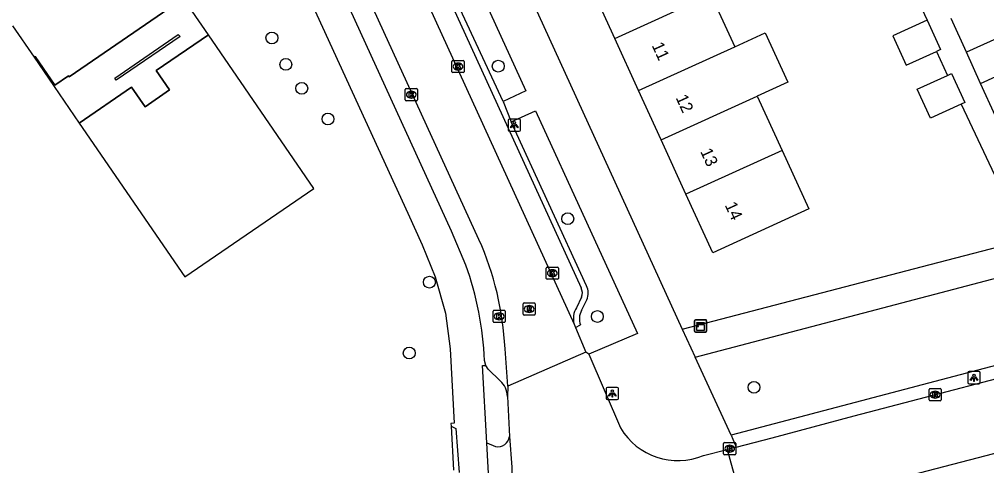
# Model space of a CAD drawing. Extents: x 158087 to 159494, y 382905 to 383981.
# Drawn here: x 158692.9 to 158772.6, y 383617.1 to 383653.9 of the extents above; entities that cross this region are included whole.
import ezdxf

# ---------------------------------------------------------------- set-up
doc = ezdxf.new("R2010")
doc.units = 0
for name, color, linetype in [('IMGEO_Berm_open', 7, 'Continuous'), ('IMGEO_Boom', 7, 'Continuous'), ('IMGEO_Hek', 7, 'Continuous'), ('IMGEO_Kast', 7, 'Continuous'), ('IMGEO_Kolk', 7, 'Continuous'), ('IMGEO_Lichtpunt', 7, 'Continuous'), ('IMGEO_Muur', 7, 'Continuous'), ('IMGEO_Pand', 7, 'Continuous'), ('IMGEO_Pand_nummerreeks', 7, 'Continuous'), ('IMGEO_Pand_overbouw', 7, 'Continuous'), ('IMGEO_Parkeervlak_open', 7, 'Continuous'), ('IMGEO_Rijbaan_lokaal_open', 7, 'Continuous'), ('IMGEO_Rioolput', 7, 'Continuous'), ('IMGEO_Voetpad_open', 7, 'Continuous')]:
    doc.layers.add(name, color=color, linetype=linetype)

msp = doc.modelspace()

# ---------------------------------------------------------------- linework, layer by layer
at = {"layer": 'IMGEO_Berm_open'}
for points in [[(158732.712, 383647.16), (158725.85, 383661.953)], [(158739.6, 383631.963), (158733.379, 383645.476)], [(158739.176, 383629.926), (158739.629, 383630.804)], [(158738.677, 383628.523), (158739.087, 383628.728)]]:
    msp.add_lwpolyline(points, dxfattribs=at)
for centre, radius, start, end in [((158738.269, 383631.35), 1.465, 338.13211, 24.73455), ((158740.51, 383629.225), 1.508, 152.27155, 199.231)]:
    msp.add_arc(centre, radius, start, end, dxfattribs=at)
at = {"layer": 'IMGEO_Boom'}
for centre in [(158713.673, 383652.394), (158714.822, 383650.214), (158732.317, 383650.066), (158716.133, 383648.241), (158718.293, 383645.711), (158738.047, 383637.489), (158726.653, 383632.259), (158740.486, 383629.426), (158724.985, 383626.413), (158753.385, 383623.589)]:
    msp.add_circle(centre, 0.489, dxfattribs=at)
at = {"layer": 'IMGEO_Hek'}
for points in [[(158704.425, 383679.61), (158706.167, 383677.797), (158708.676, 383673.308), (158724.872, 383637.952), (158726.048, 383635.333), (158727.114, 383632.709), (158727.972, 383629.705), (158728.348, 383626.76), (158728.677, 383620.637), (158728.428, 383620.601), (158728.439, 383620.385)], [(158728.439, 383620.385), (158728.635, 383616.762)]]:
    msp.add_lwpolyline(points, dxfattribs=at)
at = {"layer": 'IMGEO_Kast'}
for p, q in [((158748.487, 383628.221), (158748.487, 383629.062)), ((158748.487, 383629.062), (158748.487, 383628.221)), ((158748.562, 383629.146), (158749.403, 383629.146)), ((158749.403, 383629.146), (158748.562, 383629.146)), ((158749.487, 383629.071), (158749.487, 383628.23)), ((158749.487, 383628.23), (158749.487, 383629.071)), ((158749.412, 383628.146), (158748.571, 383628.146)), ((158748.571, 383628.146), (158749.412, 383628.146))]:
    msp.add_line(p, q, dxfattribs=at)
for points in [[(158748.682, 383628.936), (158749.282, 383628.936), (158749.282, 383628.851), (158748.682, 383628.851), (158748.682, 383628.936)], [(158748.682, 383628.761), (158749.282, 383628.761), (158749.282, 383628.272), (158748.682, 383628.272), (158748.682, 383628.761)]]:
    msp.add_lwpolyline(points, dxfattribs=at)
msp.add_circle((158748.766, 383628.61), 0.0377, dxfattribs=at)
for centre, start, end in [((158748.565, 383629.068), 92.4484, 184.28452), ((158748.565, 383629.068), 92.4484, 184.28452), ((158749.409, 383629.068), 2.4484, 94.28452), ((158749.409, 383629.068), 2.4484, 94.28452), ((158748.565, 383628.224), 182.4484, 274.28452), ((158748.565, 383628.224), 182.4484, 274.28452), ((158749.409, 383628.224), 272.4484, 4.28452), ((158749.409, 383628.224), 272.4484, 4.28452)]:
    msp.add_arc(centre, 0.0779, start, end, dxfattribs=at)
at = {"layer": 'IMGEO_Kolk'}
for p, q in [((158728.509, 383649.612), (158728.509, 383650.464)), ((158728.584, 383650.538), (158729.436, 383650.538)), ((158728.997, 383650.318), (158729.022, 383650.318)), ((158729.51, 383650.464), (158729.51, 383649.612)), ((158729.436, 383649.538), (158728.584, 383649.538)), ((158729.02, 383649.758), (158728.995, 383649.758)), ((158724.656, 383647.292), (158724.656, 383648.144)), ((158724.731, 383648.218), (158725.583, 383648.218)), ((158725.144, 383647.998), (158725.169, 383647.998)), ((158725.657, 383648.144), (158725.657, 383647.292)), ((158725.583, 383647.218), (158724.731, 383647.218)), ((158725.167, 383647.438), (158725.142, 383647.438)), ((158736.271, 383632.572), (158736.271, 383633.424)), ((158736.346, 383633.498), (158737.198, 383633.498)), ((158736.759, 383633.278), (158736.784, 383633.278)), ((158737.272, 383633.424), (158737.272, 383632.572)), ((158737.198, 383632.498), (158736.346, 383632.498)), ((158736.782, 383632.718), (158736.757, 383632.718)), ((158731.895, 383629.015), (158731.895, 383629.867)), ((158731.97, 383629.941), (158732.822, 383629.941)), ((158732.383, 383629.721), (158732.408, 383629.721)), ((158732.896, 383629.867), (158732.896, 383629.015)), ((158732.822, 383628.941), (158731.97, 383628.941)), ((158732.406, 383629.161), (158732.381, 383629.161)), ((158767.807, 383622.556), (158767.807, 383623.408)), ((158767.882, 383623.482), (158768.734, 383623.482)), ((158768.295, 383623.262), (158768.32, 383623.262)), ((158768.808, 383623.408), (158768.808, 383622.556)), ((158768.734, 383622.482), (158767.882, 383622.482)), ((158768.318, 383622.702), (158768.293, 383622.702)), ((158750.887, 383618.107), (158750.887, 383618.959)), ((158750.962, 383619.033), (158751.814, 383619.033)), ((158751.888, 383618.959), (158751.888, 383618.107)), ((158751.398, 383618.253), (158751.373, 383618.253)), ((158751.375, 383618.813), (158751.4, 383618.813)), ((158751.814, 383618.033), (158750.962, 383618.033))]:
    msp.add_line(p, q, dxfattribs=at)
for points in [[(158728.509, 383649.612), (158728.509, 383650.464)], [(158728.584, 383650.538), (158729.436, 383650.538)], [(158728.83, 383650.238), (158728.953, 383650.238), (158728.953, 383650.087), (158729.083, 383650.238), (158729.247, 383650.238), (158729.101, 383650.087), (158729.254, 383649.838), (158729.102, 383649.838), (158729.017, 383650.002), (158728.953, 383649.935), (158728.953, 383649.838), (158728.83, 383649.838), (158728.83, 383650.238)], [(158729.51, 383650.464), (158729.51, 383649.612)], [(158729.436, 383649.538), (158728.584, 383649.538)], [(158724.656, 383647.292), (158724.656, 383648.144)], [(158724.731, 383648.218), (158725.583, 383648.218)], [(158724.977, 383647.918), (158725.1, 383647.918), (158725.1, 383647.767), (158725.23, 383647.918), (158725.394, 383647.918), (158725.248, 383647.767), (158725.401, 383647.518), (158725.249, 383647.518), (158725.164, 383647.682), (158725.1, 383647.615), (158725.1, 383647.518), (158724.977, 383647.518), (158724.977, 383647.918)], [(158725.657, 383648.144), (158725.657, 383647.292)], [(158725.583, 383647.218), (158724.731, 383647.218)], [(158736.271, 383632.572), (158736.271, 383633.424)], [(158736.346, 383633.498), (158737.198, 383633.498)], [(158737.272, 383633.424), (158737.272, 383632.572)], [(158737.198, 383632.498), (158736.346, 383632.498)], [(158736.592, 383633.198), (158736.715, 383633.198), (158736.715, 383633.047), (158736.845, 383633.198), (158737.009, 383633.198), (158736.863, 383633.047), (158737.016, 383632.798), (158736.864, 383632.798), (158736.779, 383632.962), (158736.715, 383632.895), (158736.715, 383632.798), (158736.592, 383632.798), (158736.592, 383633.198)], [(158731.895, 383629.015), (158731.895, 383629.867)], [(158731.97, 383629.941), (158732.822, 383629.941)], [(158732.216, 383629.641), (158732.339, 383629.641), (158732.339, 383629.49), (158732.469, 383629.641), (158732.633, 383629.641), (158732.487, 383629.49), (158732.64, 383629.241), (158732.488, 383629.241), (158732.403, 383629.405), (158732.339, 383629.338), (158732.339, 383629.241), (158732.216, 383629.241), (158732.216, 383629.641)], [(158732.896, 383629.867), (158732.896, 383629.015)], [(158732.822, 383628.941), (158731.97, 383628.941)], [(158767.807, 383622.556), (158767.807, 383623.408)], [(158767.882, 383623.482), (158768.734, 383623.482)], [(158768.128, 383623.182), (158768.251, 383623.182), (158768.251, 383623.031), (158768.381, 383623.182), (158768.545, 383623.182), (158768.399, 383623.031), (158768.552, 383622.782), (158768.4, 383622.782), (158768.315, 383622.946), (158768.251, 383622.879), (158768.251, 383622.782), (158768.128, 383622.782), (158768.128, 383623.182)], [(158768.808, 383623.408), (158768.808, 383622.556)], [(158768.734, 383622.482), (158767.882, 383622.482)], [(158750.887, 383618.107), (158750.887, 383618.959)], [(158750.962, 383619.033), (158751.814, 383619.033)], [(158751.888, 383618.959), (158751.888, 383618.107)], [(158751.208, 383618.733), (158751.331, 383618.733), (158751.331, 383618.582), (158751.461, 383618.733), (158751.625, 383618.733), (158751.479, 383618.582), (158751.632, 383618.333), (158751.48, 383618.333), (158751.395, 383618.497), (158751.331, 383618.43), (158751.331, 383618.333), (158751.208, 383618.333), (158751.208, 383618.733)], [(158751.814, 383618.033), (158750.962, 383618.033)]]:
    msp.add_lwpolyline(points, dxfattribs=at)
for centre, start, end in [((158728.586, 383650.462), 91.55205, 178.44795), ((158728.586, 383650.462), 91.55205, 178.44795), ((158729.434, 383650.462), 1.55205, 88.44795), ((158729.434, 383650.462), 1.55205, 88.44795), ((158728.586, 383649.614), 181.55205, 268.44795), ((158728.586, 383649.614), 181.55205, 268.44795), ((158729.434, 383649.614), 271.55205, 358.44795), ((158729.434, 383649.614), 271.55205, 358.44795), ((158724.733, 383648.142), 91.55205, 178.44795), ((158724.733, 383648.142), 91.55205, 178.44795), ((158725.581, 383648.142), 1.55205, 88.44795), ((158725.581, 383648.142), 1.55205, 88.44795), ((158724.733, 383647.294), 181.55205, 268.44795), ((158724.733, 383647.294), 181.55205, 268.44795), ((158725.581, 383647.294), 271.55205, 358.44795), ((158725.581, 383647.294), 271.55205, 358.44795), ((158736.348, 383633.422), 91.55205, 178.44795), ((158736.348, 383633.422), 91.55205, 178.44795), ((158737.196, 383633.422), 1.55205, 88.44795), ((158737.196, 383633.422), 1.55205, 88.44795), ((158736.348, 383632.574), 181.55205, 268.44795), ((158736.348, 383632.574), 181.55205, 268.44795), ((158737.196, 383632.574), 271.55205, 358.44795), ((158737.196, 383632.574), 271.55205, 358.44795), ((158731.972, 383629.865), 91.55205, 178.44795), ((158731.972, 383629.865), 91.55205, 178.44795), ((158732.82, 383629.865), 1.55205, 88.44795), ((158732.82, 383629.865), 1.55205, 88.44795), ((158731.972, 383629.017), 181.55205, 268.44795), ((158731.972, 383629.017), 181.55205, 268.44795), ((158732.82, 383629.017), 271.55205, 358.44795), ((158732.82, 383629.017), 271.55205, 358.44795), ((158767.884, 383623.406), 91.55205, 178.44795), ((158767.884, 383623.406), 91.55205, 178.44795), ((158768.732, 383623.406), 1.55205, 88.44795), ((158768.732, 383623.406), 1.55205, 88.44795), ((158767.884, 383622.558), 181.55205, 268.44795), ((158767.884, 383622.558), 181.55205, 268.44795), ((158768.732, 383622.558), 271.55205, 358.44795), ((158768.732, 383622.558), 271.55205, 358.44795), ((158750.964, 383618.957), 91.55205, 178.44795), ((158750.964, 383618.957), 91.55205, 178.44795), ((158751.812, 383618.957), 1.55205, 88.44795), ((158751.812, 383618.957), 1.55205, 88.44795), ((158750.964, 383618.109), 181.55205, 268.44795), ((158750.964, 383618.109), 181.55205, 268.44795), ((158751.812, 383618.109), 271.55205, 358.44795), ((158751.812, 383618.109), 271.55205, 358.44795)]:
    msp.add_arc(centre, 0.0765, start, end, dxfattribs=at)
for centre, major_axis, ratio, start_param, end_param in [((158728.996, 383650.038), (-0.387, 0.002), 0.722429, 4.712389, 7.853982), ((158729.021, 383650.038), (-0.39, 0.002), 0.717154, 1.570796, 4.712389), ((158725.143, 383647.718), (-0.387, 0.002), 0.722429, 4.712389, 7.853982), ((158725.168, 383647.718), (-0.39, 0.002), 0.717154, 1.570796, 4.712389), ((158736.758, 383632.998), (-0.387, 0.002), 0.722429, 4.712389, 7.853982), ((158736.783, 383632.998), (-0.39, 0.002), 0.717154, 1.570796, 4.712389), ((158732.382, 383629.441), (-0.387, 0.002), 0.722429, 4.712389, 7.853982), ((158732.407, 383629.441), (-0.39, 0.002), 0.717154, 1.570796, 4.712389), ((158768.294, 383622.982), (-0.387, 0.002), 0.722429, 4.712389, 7.853982), ((158768.319, 383622.982), (-0.39, 0.002), 0.717154, 1.570796, 4.712389), ((158751.374, 383618.533), (-0.387, 0.002), 0.722429, 4.712389, 7.853982), ((158751.399, 383618.533), (-0.39, 0.002), 0.717154, 1.570796, 4.712389)]:
    msp.add_ellipse(centre, major_axis=major_axis, ratio=ratio, start_param=start_param, end_param=end_param, dxfattribs=at)
at = {"layer": 'IMGEO_Lichtpunt'}
for p, q in [((158733.149, 383645.611), (158733.149, 383644.804)), ((158733.149, 383645.611), (158733.149, 383644.804)), ((158734.051, 383645.706), (158733.243, 383645.706)), ((158734.051, 383645.706), (158733.243, 383645.706)), ((158734.145, 383644.804), (158734.145, 383645.611)), ((158734.145, 383644.804), (158734.145, 383645.611)), ((158733.243, 383644.71), (158734.051, 383644.71)), ((158733.243, 383644.71), (158734.051, 383644.71)), ((158771.012, 383624.786), (158771.012, 383623.979)), ((158771.012, 383624.786), (158771.012, 383623.979)), ((158771.914, 383624.881), (158771.106, 383624.881)), ((158771.914, 383624.881), (158771.106, 383624.881)), ((158772.008, 383623.979), (158772.008, 383624.786)), ((158772.008, 383623.979), (158772.008, 383624.786)), ((158771.106, 383623.885), (158771.914, 383623.885)), ((158771.106, 383623.885), (158771.914, 383623.885)), ((158741.22, 383623.48), (158741.22, 383622.673)), ((158741.22, 383623.48), (158741.22, 383622.673)), ((158742.122, 383623.575), (158741.314, 383623.575)), ((158742.122, 383623.575), (158741.314, 383623.575)), ((158742.216, 383622.673), (158742.216, 383623.48)), ((158742.216, 383622.673), (158742.216, 383623.48)), ((158741.314, 383622.579), (158742.122, 383622.579)), ((158741.314, 383622.579), (158742.122, 383622.579))]:
    msp.add_line(p, q, dxfattribs=at)
for points in [[(158733.523, 383645.275), (158733.562, 383645.247), (158733.374, 383644.985), (158733.336, 383645.012), (158733.523, 383645.275)], [(158733.625, 383645.227), (158733.672, 383645.227), (158733.672, 383644.905), (158733.625, 383644.905), (158733.625, 383645.227)], [(158733.735, 383645.247), (158733.773, 383645.274), (158733.96, 383645.012), (158733.921, 383644.984), (158733.735, 383645.247)], [(158771.386, 383624.45), (158771.425, 383624.422), (158771.237, 383624.16), (158771.199, 383624.187), (158771.386, 383624.45)], [(158771.488, 383624.402), (158771.535, 383624.402), (158771.535, 383624.08), (158771.488, 383624.08), (158771.488, 383624.402)], [(158771.598, 383624.422), (158771.636, 383624.449), (158771.823, 383624.187), (158771.784, 383624.159), (158771.598, 383624.422)], [(158741.594, 383623.144), (158741.633, 383623.116), (158741.445, 383622.854), (158741.407, 383622.881), (158741.594, 383623.144)], [(158741.696, 383623.096), (158741.743, 383623.096), (158741.743, 383622.774), (158741.696, 383622.774), (158741.696, 383623.096)], [(158741.806, 383623.116), (158741.844, 383623.143), (158742.031, 383622.881), (158741.992, 383622.853), (158741.806, 383623.116)]]:
    msp.add_lwpolyline(points, dxfattribs=at)
for centre in [(158733.648, 383645.409), (158771.511, 383624.584), (158741.719, 383623.278)]:
    msp.add_circle(centre, 0.0994, dxfattribs=at)
for centre, start, end in [((158733.243, 383645.611), 90, 180), ((158733.243, 383645.611), 90, 180), ((158734.051, 383645.611), 0, 90), ((158734.051, 383645.611), 0, 90), ((158733.243, 383644.804), 180, 270), ((158733.243, 383644.804), 180, 270), ((158734.051, 383644.804), 270, 0), ((158734.051, 383644.804), 270, 360), ((158771.106, 383624.786), 90, 180), ((158771.106, 383624.786), 90, 180), ((158771.914, 383624.786), 0, 90), ((158771.914, 383624.786), 0, 90), ((158771.106, 383623.979), 180, 270), ((158771.106, 383623.979), 180, 270), ((158771.914, 383623.979), 270, 0), ((158771.914, 383623.979), 270, 360), ((158741.314, 383623.48), 90, 180), ((158741.314, 383623.48), 90, 180), ((158742.122, 383623.48), 0, 90), ((158742.122, 383623.48), 0, 90), ((158741.314, 383622.673), 180, 270), ((158741.314, 383622.673), 180, 270), ((158742.122, 383622.673), 270, 0), ((158742.122, 383622.673), 270, 360)]:
    msp.add_arc(centre, 0.0946, start, end, dxfattribs=at)
at = {"layer": 'IMGEO_Muur'}
msp.add_lwpolyline([(158700.85, 383648.908), (158700.729, 383649.083), (158705.964, 383652.674), (158706.107, 383652.51), (158700.85, 383648.908)], dxfattribs=at)
at = {"layer": 'IMGEO_Pand'}
for points in [[(158694.082, 383650.811), (158694.163, 383650.856), (158695.796, 383648.497), (158696.908, 383649.264), (158696.97, 383649.179), (158705.192, 383654.808), (158705.136, 383654.891), (158706.269, 383655.66), (158704.635, 383658.036), (158704.716, 383658.092), (158702.938, 383660.68), (158708.866, 383664.758), (158701.922, 383674.884), (158695.464, 383670.452), (158696.505, 383668.935), (158694.831, 383667.787), (158693.83, 383669.241), (158687.222, 383664.705)], [(158741.913, 383652.353), (158741.778, 383652.649), (158739.824, 383656.927)], [(158741.913, 383652.353), (158749.829, 383655.971)], [(158749.829, 383655.971), (158751.796, 383651.665)], [(158692.312, 383653.38), (158694.082, 383650.811)], [(158767.65, 383653.849), (158764.819, 383652.556), (158765.922, 383650.141), (158768.406, 383651.276)], [(158767.65, 383653.849), (158768.753, 383651.435), (158768.406, 383651.276)], [(158708.446, 383652.664), (158704.151, 383649.719), (158705.253, 383648.111), (158703.224, 383646.72), (158702.106, 383648.327), (158697.81, 383645.369), (158706.514, 383632.694), (158717.14, 383639.984), (158708.446, 383652.664)], [(158751.796, 383651.665), (158754.305, 383652.811), (158756.162, 383648.747), (158753.653, 383647.6)], [(158772.054, 383648.644), (158774.866, 383649.921), (158773.697, 383652.493), (158770.886, 383651.216)], [(158743.88, 383648.048), (158741.913, 383652.353)], [(158743.88, 383648.048), (158751.796, 383651.665)], [(158772.054, 383648.644), (158770.886, 383651.216)], [(158770.451, 383646.938), (158767.915, 383645.78), (158766.827, 383648.161), (158769.335, 383649.306)], [(158769.335, 383649.306), (158769.658, 383649.454), (158770.746, 383647.073), (158770.451, 383646.938)], [(158745.737, 383643.982), (158743.88, 383648.048)], [(158745.737, 383643.982), (158753.653, 383647.6)], [(158753.653, 383647.6), (158755.699, 383643.12)], [(158747.784, 383639.503), (158745.737, 383643.982)], [(158755.699, 383643.12), (158757.899, 383638.306), (158749.983, 383634.689), (158747.784, 383639.503)], [(158755.699, 383643.12), (158747.784, 383639.503)]]:
    msp.add_lwpolyline(points, dxfattribs=at)
at = {"layer": 'IMGEO_Pand_overbouw'}
msp.add_lwpolyline([(158704.716, 383658.092), (158704.635, 383658.036), (158706.269, 383655.66), (158705.136, 383654.891), (158705.192, 383654.808), (158696.97, 383649.179), (158696.908, 383649.264), (158695.796, 383648.497), (158694.163, 383650.856), (158694.082, 383650.811), (158697.81, 383645.369), (158702.106, 383648.327), (158703.224, 383646.72), (158705.253, 383648.111), (158704.151, 383649.719), (158708.442, 383652.661)], close=True, dxfattribs=at)
at = {"layer": 'IMGEO_Parkeervlak_open'}
for points in [[(158712.896, 383689.292), (158739.137, 383631.779)], [(158739.181, 383631.01), (158738.755, 383630.155)]]:
    msp.add_lwpolyline(points, dxfattribs=at)
for centre, radius, start, end in [((158738.392, 383631.351), 0.859, 336.6395, 29.90996), ((158740.343, 383629.239), 1.834, 150.02377, 194.23272)]:
    msp.add_arc(centre, radius, start, end, dxfattribs=at)
at = {"layer": 'IMGEO_Rijbaan_lokaal_open'}
for points in [[(158710.226, 383690.893), (158738.566, 383628.788)], [(158730.724, 383635.785), (158711.081, 383678.763)], [(158751.921, 383618.666), (158754.87, 383619.437), (158761.642, 383621.229), (158779.888, 383626.024), (158789.909, 383628.636), (158796.127, 383630.28), (158799.848, 383631.237)], [(158738.566, 383628.788), (158738.677, 383628.523)], [(158738.677, 383628.523), (158739.53, 383626.485)], [(158733.114, 383623.695), (158732.878, 383626.774)], [(158739.53, 383626.485), (158733.114, 383623.695)], [(158739.783, 383626.333), (158739.53, 383626.485)], [(158739.783, 383626.333), (158742.389, 383620.24)], [(158801.128, 383625.412), (158800.588, 383625.285), (158797.452, 383624.429), (158791.495, 383622.885), (158763.605, 383615.636), (158754.775, 383613.245), (158752.777, 383612.704)], [(158733.114, 383623.695), (158733.089, 383622.842)], [(158733.089, 383622.842), (158733.246, 383619.532)], [(158731.565, 383615.464), (158731.39, 383619.006)], [(158731.39, 383619.006), (158732.099, 383618.702)], [(158733.246, 383619.532), (158733.428, 383617.002), (158733.453, 383614.893), (158733.187, 383613.984)], [(158749.231, 383617.979), (158751.173, 383618.471)], [(158751.921, 383618.666), (158751.173, 383618.471)], [(158751.173, 383618.471), (158752.777, 383612.704)]]:
    msp.add_lwpolyline(points, dxfattribs=at)
for centre, radius, start, end in [((158707.723, 383625.524), 25.186, 2.84522, 24.04233), ((158747.111, 383623.047), 5.493, 210.72539, 292.70141), ((158732.282, 383619.656), 0.972, 259.11683, 352.66419)]:
    msp.add_arc(centre, radius, start, end, dxfattribs=at)
at = {"layer": 'IMGEO_Rioolput'}
for p, q in [((158734.368, 383629.618), (158734.368, 383630.47)), ((158734.443, 383630.544), (158735.295, 383630.544)), ((158734.856, 383630.324), (158734.881, 383630.324)), ((158735.369, 383630.47), (158735.369, 383629.618)), ((158735.295, 383629.544), (158734.443, 383629.544)), ((158734.879, 383629.764), (158734.854, 383629.764))]:
    msp.add_line(p, q, dxfattribs=at)
for points in [[(158734.368, 383629.618), (158734.368, 383630.47)], [(158734.443, 383630.544), (158735.295, 383630.544)], [(158734.957, 383630.242), (158734.705, 383630.244), (158734.705, 383629.844)], [(158734.883, 383630.163), (158734.829, 383630.163), (158734.829, 383630.082)], [(158734.829, 383630.082), (158734.881, 383630.082)], [(158735.369, 383630.47), (158735.369, 383629.618)], [(158735.295, 383629.544), (158734.443, 383629.544)], [(158734.705, 383629.844), (158734.829, 383629.844), (158734.829, 383630.006), (158734.84, 383630.006)], [(158734.887, 383629.977), (158734.958, 383629.844), (158735.098, 383629.844), (158735.033, 383629.97)]]:
    msp.add_lwpolyline(points, dxfattribs=at)
for centre, radius, start, end in [((158734.445, 383630.468), 0.0765, 91.55205, 178.44795), ((158734.445, 383630.468), 0.0765, 91.55205, 178.44795), ((158734.865, 383630.271), 0.19, 274.7715, 282.96867), ((158734.889, 383630.067), 0.0964, 77.00612, 93.18647), ((158734.903, 383630.124), 0.0378, 276.66336, 79.67722), ((158734.956, 383630.132), 0.109, 350.36119, 89.41601), ((158734.954, 383630.132), 0.112, 277.58423, 350.98172), ((158735.293, 383630.468), 0.0765, 1.55205, 88.44795), ((158735.293, 383630.468), 0.0765, 1.55205, 88.44795), ((158734.445, 383629.62), 0.0765, 181.55205, 268.44795), ((158734.445, 383629.62), 0.0765, 181.55205, 268.44795), ((158734.839, 383629.953), 0.0533, 26.02933, 88.69889), ((158734.938, 383629.917), 0.108, 29.51342, 73.79051), ((158735.293, 383629.62), 0.0765, 271.55205, 358.44795), ((158735.293, 383629.62), 0.0765, 271.55205, 358.44795)]:
    msp.add_arc(centre, radius, start, end, dxfattribs=at)
for centre, major_axis, ratio, start_param, end_param in [((158734.855, 383630.044), (-0.387, 0.002), 0.722429, 4.712389, 7.853982), ((158734.88, 383630.044), (-0.39, 0.002), 0.717154, 1.570796, 4.712389)]:
    msp.add_ellipse(centre, major_axis=major_axis, ratio=ratio, start_param=start_param, end_param=end_param, dxfattribs=at)
at = {"layer": 'IMGEO_Voetpad_open'}
for points in [[(158716.789, 383695.591), (158747.479, 383628.393)], [(158694.59, 383684.171), (158695.551, 383684.559), (158696.494, 383684.617), (158697.379, 383684.33), (158702.053, 383681.54), (158703.932, 383680.049), (158704.425, 383679.61), (158706.167, 383677.797), (158708.676, 383673.308), (158724.872, 383637.952), (158726.048, 383635.333), (158727.114, 383632.709), (158727.972, 383629.705), (158728.348, 383626.76), (158728.677, 383620.637), (158728.428, 383620.601), (158728.439, 383620.385), (158728.839, 383620.185), (158729.099, 383616.559)], [(158729.642, 383633.667), (158728.481, 383636.469), (158710.536, 383675.731)], [(158725.85, 383661.953), (158727.825, 383662.833), (158734.604, 383648.021), (158732.712, 383647.16)], [(158766.751, 383655.815), (158767.65, 383653.849)], [(158770.886, 383651.216), (158769.616, 383654.009)], [(158768.406, 383651.276), (158769.335, 383649.306)], [(158773.276, 383645.955), (158772.054, 383648.644)], [(158732.712, 383647.16), (158733.379, 383645.476)], [(158770.451, 383646.938), (158775.721, 383635.759)], [(158733.379, 383645.476), (158735.379, 383646.372), (158743.781, 383628.02), (158739.783, 383626.333)], [(158747.479, 383628.393), (158767.908, 383633.713), (158775.721, 383635.759)], [(158748.534, 383626.084), (158776.212, 383633.346), (158777.961, 383626.637), (158751.504, 383619.643)], [(158747.479, 383628.393), (158748.534, 383626.084)], [(158751.504, 383619.643), (158748.534, 383626.084)], [(158731.39, 383619.006), (158731.036, 383625.39), (158731.293, 383625.39)], [(158731.293, 383625.39), (158731.175, 383625.8)], [(158732.485, 383624.128), (158731.482, 383625.091), (158731.293, 383625.39)], [(158751.504, 383619.643), (158751.921, 383618.666)]]:
    msp.add_lwpolyline(points, dxfattribs=at)
for centre, radius, start, end in [((158706.121, 383625.001), 25.067, 1.82716, 20.22631), ((158731.098, 383622.691), 1.997, 4.32198, 45.99442)]:
    msp.add_arc(centre, radius, start, end, dxfattribs=at)

# ---------------------------------------------------------------- texts
at = {"layer": 'IMGEO_Pand_nummerreeks'}
for s, rotation, p in [('11', 294.55103, (158744.942, 383651.788)), ('12', 294.55103, (158746.915, 383647.469)), ('13', 294.55292, (158748.938, 383643.042)), ('14', 294.55292, (158750.959, 383638.617))]:
    msp.add_text(s, height=1, rotation=rotation, dxfattribs=at).set_placement(p)

doc.saveas('drawing.dxf')
